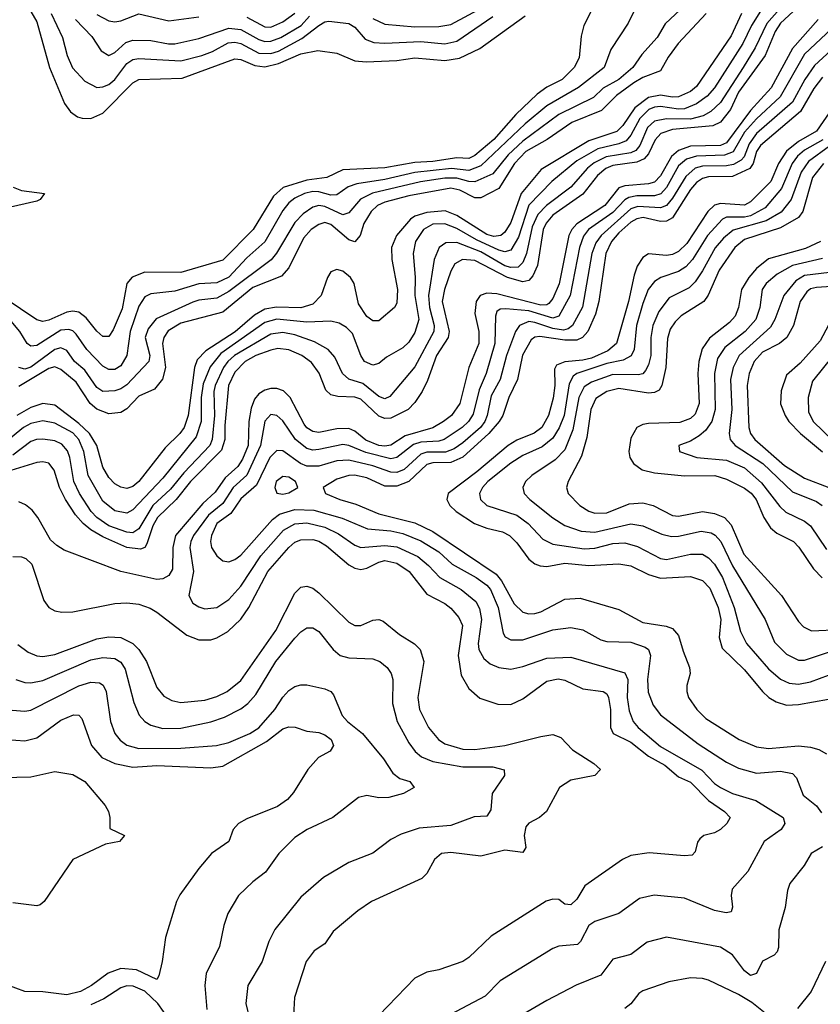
# Model space of a CAD drawing. Header units: inches. Extents: x 990535 to 1117859, y 769386 to 892122.
# Tile 647 of 656: x 1081793 to 1084462, y 835727 to 839009. Entities that reach past the tile are written whole.
import ezdxf

# ---------------------------------------------------------------- set-up
doc = ezdxf.new("R2010")
doc.units = ezdxf.units.IN
doc.header["$MEASUREMENT"] = 0
doc.layers.add('B0883', color=7, linetype='Continuous')

msp = doc.modelspace()

# ---------------------------------------------------------------- linework, layer by layer
at = {"layer": 'B0883', "color": 5}
for points, elevation in [([(1083734.2, 839110), (1083674.3, 838990), (1083665.4, 838954.5), (1083658, 838882), (1083641.6, 838850), (1083601.5, 838810), (1083550, 838784.5), (1083518.6, 838761.4), (1083447, 838693), (1083373.4, 838610), (1083310, 838556.4), (1083290, 838546.5), (1083250, 838548.5), (1083170, 838536.2), (1083110, 838533.2), (1083010, 838515.6), (1082870, 838508.7), (1082816.6, 838483.4), (1082750, 838474.8), (1082671.7, 838450), (1082638.8, 838421.2), (1082570.9, 838310), (1082470, 838207.2), (1082330, 838166.1), (1082210, 838167.6), (1082168.5, 838151.5), (1082150.5, 838129.5), (1082134.3, 838045.7), (1082104.3, 837975.7), (1082090, 837953.7), (1082070, 837953.7), (1082050, 837971), (1082015, 838015), (1081990, 838034.3), (1081970, 838038.1), (1081950, 838034.6), (1081890, 838007.7), (1081870, 838003.7), (1081850, 838008.3), (1081741.6, 838081.6)], 2720), ([(1084377.4, 839102.7), (1084283.7, 838996.3), (1084244.8, 838915.2), (1084205.5, 838850), (1084130, 838733.1), (1084097.1, 838702.9), (1084071.3, 838688.7), (1084030, 838678), (1083950, 838678.5), (1083910, 838670.9), (1083886.2, 838650), (1083860.4, 838590), (1083846.7, 838573.3), (1083830, 838565.4), (1083747.9, 838552.1), (1083708.1, 838531.9), (1083686.1, 838513.9), (1083630, 838451), (1083549.9, 838390.1), (1083520.1, 838359.9), (1083501.6, 838318.4), (1083482.5, 838230), (1083470, 838200.2), (1083455.2, 838184.8), (1083430, 838182.8), (1083410, 838188.8), (1083330, 838236), (1083250, 838266.5), (1083214.3, 838265.7), (1083191.3, 838250), (1083174.6, 838210), (1083156.3, 838090), (1083159.7, 838050), (1083174.9, 837990), (1083173.8, 837970), (1083110, 837852.3), (1083026.6, 837753.4), (1083010, 837746), (1082990, 837753.4), (1082937, 837797), (1082890, 837811.3), (1082869.4, 837829.4), (1082844, 837884), (1082822, 837910), (1082775.6, 837935.6), (1082710, 837958.9), (1082670, 837966.5), (1082630, 837960.9), (1082508.7, 837890), (1082486.5, 837870), (1082472.5, 837850), (1082444.8, 837790), (1082440.6, 837770), (1082442.2, 837690), (1082434.4, 837610), (1082426.8, 837590), (1082340.7, 837499.3), (1082295.9, 837444.1), (1082236.7, 837390), (1082190, 837312.5), (1082170, 837299.3), (1082150, 837300.6), (1082090, 837322.7), (1082050, 837349.7), (1082031.2, 837370), (1081992.3, 837430), (1081973.9, 837470), (1081960.2, 837550), (1081952.4, 837572.4), (1081933.9, 837593.9), (1081910, 837605.3), (1081870, 837611.5), (1081849.2, 837610), (1081830, 837602.9), (1081770, 837558.1)], 2860), ([(1084429.2, 839090.8), (1084330, 838997.1), (1084312.1, 838970), (1084278.6, 838890), (1084190, 838767.6), (1084162.5, 838710), (1084130, 838668), (1084104.4, 838655.6), (1083970, 838642.9), (1083930.2, 838629.8), (1083911.6, 838608.4), (1083890, 838562.1), (1083875, 838545), (1083850, 838534.7), (1083770, 838523.6), (1083746.7, 838513.3), (1083719.7, 838490), (1083670, 838427.9), (1083570, 838357.9), (1083548.5, 838331.5), (1083538.7, 838310), (1083519.9, 838190), (1083504.1, 838155.9), (1083490, 838140.4), (1083470, 838135.9), (1083418.8, 838150), (1083310, 838206.7), (1083269.6, 838210.4), (1083244, 838196), (1083230, 838170.7), (1083209.3, 838110), (1083201.3, 838070), (1083224.5, 837970), (1083221.1, 837950), (1083182.8, 837890), (1083153, 837807), (1083134.4, 837770), (1083110, 837733), (1083088.2, 837710), (1083030, 837681.2), (1083010, 837679.4), (1082990, 837687.4), (1082930, 837744.1), (1082910, 837751.3), (1082853.2, 837753.2), (1082830, 837758.9), (1082814, 837774), (1082790.9, 837830.9), (1082766.4, 837866.4), (1082734.1, 837890), (1082690, 837909), (1082653.1, 837913.1), (1082630, 837907.8), (1082579.8, 837890), (1082544.9, 837870), (1082510, 837834.7), (1082489.4, 837790), (1082476.7, 837656.7), (1082476.8, 837610), (1082466.1, 837573.9), (1082362.6, 837470), (1082315.2, 837410), (1082252.5, 837350), (1082237.3, 837322.7), (1082217.3, 837262.7), (1082209.8, 837250.2), (1082195.7, 837244.3), (1082150, 837250.4), (1082070, 837285.5), (1082030, 837308.6), (1082004.8, 837330), (1081979.3, 837359.3), (1081945.4, 837410), (1081925.6, 837450), (1081908, 837508), (1081890, 837530.9), (1081870, 837536), (1081850, 837533.4), (1081690, 837484.1)], 2880), ([(1084030, 839074.5), (1083944.6, 838995.4), (1083918.3, 838950), (1083867.1, 838892.9), (1083837.2, 838850), (1083790.4, 838810), (1083738.8, 838781.2), (1083706.5, 838750), (1083590, 838693), (1083470, 838604.6), (1083421.3, 838558.7), (1083370, 838495.3), (1083310, 838469.2), (1083290, 838470), (1083250, 838481.5), (1083210, 838480.9), (1083129, 838469), (1082969.2, 838430.8), (1082929.3, 838410.7), (1082890, 838365), (1082870, 838358.3), (1082810, 838386.4), (1082790, 838389.4), (1082770, 838384), (1082738.3, 838361.7), (1082710, 838333.5), (1082648.8, 838231.2), (1082631.1, 838208.9), (1082490, 838103.5), (1082450, 838080.8), (1082390, 838074.2), (1082370, 838067.8), (1082248.4, 838011.6), (1082221.1, 837978.9), (1082211.7, 837950), (1082226.6, 837890), (1082224, 837870), (1082150, 837791.8), (1082130, 837778.5), (1082110, 837772.1), (1082070, 837770.3), (1082050, 837783.1), (1082010, 837840.6), (1081975.6, 837870), (1081950, 837906.1), (1081930, 837915.6), (1081910, 837910.2), (1081830, 837851.5), (1081810, 837844.7), (1081790, 837849.9)], 2760), ([(1084262.4, 839037.6), (1084232.3, 838990), (1084203.9, 838930), (1084110, 838782.5), (1084085.5, 838754.5), (1084050, 838729.1), (1084010, 838711.7), (1083989.6, 838710.4), (1083930, 838719.4), (1083910, 838717.9), (1083890.5, 838709.5), (1083860.2, 838679.8), (1083830, 838624.4), (1083814.5, 838605.5), (1083790, 838595.1), (1083720.8, 838579.2), (1083650, 838538.7), (1083567.4, 838470), (1083490, 838391.1), (1083455.5, 838284.5), (1083430, 838241.1), (1083410, 838235.4), (1083390, 838240.6), (1083315.6, 838275.6), (1083250, 838313), (1083210, 838328.9), (1083170, 838328), (1083138.9, 838310), (1083112.5, 838270), (1083104.9, 838230), (1083111.2, 838151.2), (1083110.5, 838090), (1083124.2, 838010), (1083110, 837966.6), (1083090, 837934.3), (1083070, 837915.7), (1083015.7, 837884.3), (1082990, 837863.4), (1082970, 837857.8), (1082943, 837870), (1082929.9, 837890), (1082902.9, 837962.9), (1082882.9, 837982.9), (1082858, 837998), (1082830, 838004.5), (1082750, 838001.3), (1082650, 838011.5), (1082610, 837999.4), (1082463.8, 837896.2), (1082428.1, 837851.9), (1082404.7, 837795.3), (1082397.7, 837750), (1082398.2, 837670), (1082381.6, 837618.4), (1082270, 837481.4), (1082170, 837375), (1082150, 837364.9), (1082110, 837372.3), (1082070, 837404), (1082021.7, 837490), (1082007, 837570), (1081990.7, 837610), (1081970, 837632.5), (1081910, 837664.8), (1081870, 837672.3), (1081830, 837663.4), (1081805.4, 837650), (1081750, 837604.4)], 2840), ([(1083854.8, 839065.2), (1083822.2, 838997.8), (1083764.2, 838910), (1083741.5, 838850), (1083656.5, 838783.5), (1083550, 838722.6), (1083477.9, 838662.1), (1083330, 838522), (1083290, 838506), (1083232.9, 838512.9), (1083110, 838500), (1083010, 838476.6), (1082917.5, 838462.5), (1082887.8, 838452.2), (1082850, 838425.4), (1082830, 838424.7), (1082790, 838435.7), (1082770, 838436.1), (1082742.8, 838430), (1082710, 838414.4), (1082690, 838399.3), (1082670, 838373.3), (1082610, 838269.1), (1082550, 838215.2), (1082490, 838151), (1082450, 838132.5), (1082390, 838128.9), (1082310, 838104.7), (1082230, 838095.4), (1082210, 838085), (1082190, 838054.6), (1082161.1, 837970), (1082150.1, 837890), (1082130, 837856), (1082110, 837842.8), (1082090, 837842.8), (1082070, 837854.8), (1082017.3, 837910), (1081980.9, 837960.9), (1081970, 837971.6), (1081956.4, 837976.4), (1081930, 837973.9), (1081850, 837923.5), (1081830, 837921), (1081817.9, 837930), (1081793.3, 837970), (1081764.8, 838004.8)], 2740), ([(1081830, 839036.2), (1081850, 839001.8), (1081892.6, 838850), (1081942.8, 838730), (1081962.1, 838702.1), (1081985.7, 838685.7), (1082001, 838681), (1082030, 838679.8), (1082070, 838697.3), (1082170, 838798.3), (1082190, 838810.1), (1082334.6, 838814.6), (1082510, 838879.1), (1082530, 838876.3), (1082576.4, 838856.4), (1082610, 838852.4), (1082656.4, 838863.6), (1082730, 838895.7), (1082786.5, 838906.5), (1082850, 838897.3), (1082910, 838872.6), (1082948.5, 838868.5), (1083050, 838873), (1083110, 838882.2), (1083210, 838873.5), (1083258.9, 838881.1), (1083327, 838913), (1083478.1, 839021.9)], 2720), ([(1082970, 839013.4), (1083010, 838994.7), (1083110, 838985), (1083190, 838986.5), (1083230, 838993.6), (1083350, 839057.6)], 2760), ([(1084199.9, 839030), (1084165, 838955), (1084050, 838786.1), (1084030, 838770), (1083990, 838752.5), (1083970, 838750.4), (1083930, 838757.4), (1083890, 838749.8), (1083844.4, 838715.6), (1083803.5, 838656.5), (1083783.6, 838636.4), (1083690, 838605.4), (1083531.6, 838510), (1083464.4, 838430), (1083430, 838333), (1083410, 838300.8), (1083397.1, 838290), (1083373.5, 838286.5), (1083350, 838293.7), (1083250, 838356.8), (1083212, 838372), (1083150, 838366.6), (1083110, 838353.9), (1083095.6, 838344.4), (1083049.8, 838290.2), (1083032.4, 838250), (1083033.7, 838210), (1083052.7, 838110), (1083050, 838064.2), (1083042.9, 838050), (1082990, 838005.4), (1082970, 838005.3), (1082950, 838020.2), (1082922.6, 838062.6), (1082908.2, 838130), (1082896.2, 838150), (1082870, 838171.3), (1082850, 838177), (1082830, 838169.1), (1082819, 838150), (1082797.7, 838090), (1082770, 838060.9), (1082730, 838048.5), (1082649.3, 838050.7), (1082610, 838044.4), (1082575.8, 838024.2), (1082511.4, 837968.6), (1082414.1, 837905.9), (1082385, 837875), (1082375.3, 837850), (1082354.9, 837690), (1082340.8, 837650), (1082327.2, 837630), (1082277.6, 837582.3), (1082190, 837469.9), (1082170, 837453.7), (1082150, 837446.9), (1082130, 837451.4), (1082110, 837462.7), (1082090, 837483), (1082070, 837517.3), (1082049.9, 837590.1), (1082025.8, 837630), (1081990, 837663.8), (1081910, 837724.7), (1081870, 837729.4), (1081830, 837717), (1081783.8, 837690)], 2820), ([(1084082.1, 839030), (1083987.9, 838930), (1083955.2, 838884.8), (1083930, 838839.2), (1083870, 838816), (1083841, 838799), (1083783.3, 838756.7), (1083733.3, 838706.7), (1083634, 838666), (1083552, 838610), (1083480.9, 838570), (1083442.8, 838530), (1083390, 838446.4), (1083330, 838415), (1083310, 838414.9), (1083260.9, 838440.9), (1083230, 838447.3), (1083090, 838422.6), (1083010, 838400.6), (1082985.7, 838390), (1082964.9, 838370), (1082940.4, 838330), (1082927.6, 838290), (1082910, 838269.1), (1082890, 838275.8), (1082830, 838326.6), (1082810, 838332.9), (1082790, 838326.9), (1082765.2, 838310), (1082739.2, 838280.8), (1082690, 838182.1), (1082665.4, 838154.6), (1082570, 838116.3), (1082470, 838034.3), (1082330, 837997.9), (1082287.5, 837972.5), (1082273.2, 837950), (1082269.1, 837930), (1082279, 837850), (1082269.1, 837810.9), (1082242.6, 837777.4), (1082190, 837754.3), (1082150, 837712.2), (1082130, 837700.5), (1082090, 837695.8), (1082050, 837711.2), (1082028.5, 837730), (1081980.9, 837800.9), (1081930, 837843.1), (1081910, 837852.6), (1081890, 837846.9), (1081790, 837786.8)], 2780), ([(1084454.6, 839010), (1084370, 838912.6), (1084297.9, 838782.1), (1084230, 838706.7), (1084150, 838598.3), (1084130, 838589.8), (1084030, 838587.6), (1083990, 838573.7), (1083966.5, 838553.5), (1083930, 838488.6), (1083910, 838467.9), (1083890, 838461.8), (1083810, 838455.1), (1083791, 838449), (1083743.7, 838390), (1083650.7, 838329.3), (1083633.9, 838310), (1083624.2, 838290), (1083591.7, 838128.3), (1083570, 838079.9), (1083556.9, 838063.1), (1083550, 838058.6), (1083530, 838057.5), (1083384.1, 838095.9), (1083350, 838097.2), (1083328.2, 838090), (1083314.9, 838070), (1083310.1, 838030.1), (1083324.2, 837970), (1083323.5, 837930), (1083290.8, 837850), (1083260.2, 837730), (1083233.1, 837690), (1083205.5, 837670), (1083170, 837648.4), (1083077.7, 837622.3), (1083030, 837591.5), (1083010, 837587.2), (1082990, 837590), (1082947.4, 837607.4), (1082910, 837637.5), (1082890, 837646.2), (1082850, 837645.1), (1082790, 837633.7), (1082770, 837636.4), (1082750, 837648.8), (1082740.9, 837660.9), (1082695.2, 837750), (1082672.4, 837772.4), (1082650, 837779.7), (1082630, 837779.9), (1082610, 837774.7), (1082590, 837762.6), (1082576, 837744), (1082565.2, 837714.8), (1082556.6, 837670), (1082554.2, 837590), (1082535.9, 837544.1), (1082520.4, 837519.6), (1082478, 837482), (1082445.2, 837434.8), (1082403.3, 837396.7), (1082312.2, 837290), (1082303.2, 837250), (1082302.5, 837177.5), (1082290, 837156.4), (1082270, 837145.2), (1082250, 837143.4), (1082130, 837170.4), (1081941.5, 837241.5), (1081916.3, 837256.3), (1081896.1, 837276.1), (1081853.5, 837350), (1081834.4, 837374.4), (1081812.3, 837392.3), (1081790, 837402.3)], 2920), ([(1081898, 839030), (1081935.2, 838950), (1081951, 838890), (1081969.2, 838849.2), (1082010, 838804.4), (1082050, 838783.6), (1082070, 838785), (1082090, 838792.9), (1082110, 838810.1), (1082150, 838863.4), (1082170, 838876.5), (1082190, 838879.6), (1082330, 838871.5), (1082400.2, 838890), (1082436.3, 838903.7), (1082488.3, 838931.7), (1082510, 838934.3), (1082530, 838929.3), (1082590, 838897.7), (1082630, 838896.2), (1082655.4, 838904.6), (1082733.8, 838946.2), (1082790, 838989.4), (1082810, 839002.1), (1082824.2, 839004.2), (1082890, 838996.1), (1082910, 838984), (1082944.6, 838944.6), (1082973.3, 838933.3), (1083010.4, 838930.4), (1083130, 838936), (1083210, 838928.3), (1083250, 838937.5), (1083370, 839019.3)], 2740), ([(1081978.6, 839010), (1082033.4, 838953.4), (1082065.1, 838905.1), (1082090, 838890.1), (1082110, 838899.9), (1082147.2, 838932.7), (1082170, 838941), (1082230, 838940.1), (1082288.6, 838928.6), (1082310, 838928.6), (1082390, 838946.8), (1082490, 838981.2), (1082530, 838977), (1082590, 838943.5), (1082610, 838936.8), (1082630, 838937.1), (1082663.5, 838950), (1082730.9, 838990), (1082759, 839021)], 2760), ([(1082050, 839026.8), (1082090, 839005.7), (1082110, 839001.7), (1082130, 839005.3), (1082190, 839028.4), (1082290, 839005.1), (1082390, 839019.2)], 2780), ([(1082550, 839017.7), (1082610, 838985.3), (1082630, 838984.6), (1082670, 839002.2), (1082710, 839030.4)], 2780), ([(1084500.7, 838979.3), (1084410, 838893.9), (1084328.3, 838751.7), (1084250, 838678.4), (1084210, 838634.6), (1084171.4, 838568.6), (1084142.8, 838557.2), (1084050, 838554.4), (1084016.2, 838543.8), (1083990, 838521.9), (1083950, 838450.3), (1083931, 838429), (1083910, 838421.6), (1083850, 838422.6), (1083823.4, 838416.6), (1083810, 838409), (1083770, 838366.6), (1083688.9, 838310), (1083672.8, 838287.2), (1083659.5, 838250), (1083628.6, 838090), (1083590, 838020.7), (1083570, 838014.8), (1083490, 838038.4), (1083414.3, 838045.7), (1083395.4, 838044.6), (1083383.5, 838036.5), (1083379, 838021), (1083377.4, 837930), (1083347.8, 837830), (1083324.4, 837775.6), (1083305.1, 837694.9), (1083289.4, 837670), (1083267.8, 837650), (1083208.7, 837610), (1083190, 837604.6), (1083130, 837600.8), (1083106.4, 837593.6), (1083050, 837550.5), (1083030, 837545.4), (1082946.5, 837566.5), (1082890, 837589.9), (1082870, 837593.7), (1082790, 837576.2), (1082770, 837574.8), (1082750, 837579.6), (1082712.7, 837610), (1082670, 837671.7), (1082650, 837690.5), (1082630, 837693.4), (1082610, 837670.7), (1082595.4, 837590), (1082550, 837490.7), (1082504.9, 837450), (1082470, 837396.3), (1082422.6, 837357.4), (1082372.8, 837290), (1082363.4, 837270), (1082360.7, 837250), (1082373, 837170), (1082356.6, 837090), (1082370, 837064.7), (1082390, 837051.8), (1082410, 837045.8), (1082450, 837050.1), (1082490, 837076.2), (1082530, 837121.5), (1082597.3, 837222.7), (1082672.7, 837307.3), (1082710, 837328.6), (1082750, 837331.9), (1082810, 837318), (1082856, 837296), (1082910, 837257.6), (1082930, 837250.4), (1083010, 837256.9), (1083050, 837251.9), (1083120, 837220), (1083156.2, 837190), (1083193.9, 837150), (1083264.6, 837110), (1083314.2, 837070), (1083326.3, 837046.3), (1083332.9, 837010), (1083321.8, 836930), (1083323.6, 836910), (1083339.9, 836879.9), (1083362, 836862), (1083390, 836850.1), (1083430, 836844), (1083470, 836852.9), (1083550, 836880.7), (1083630, 836884.2), (1083810, 836832.5), (1083820.7, 836810), (1083818.8, 836750), (1083825.1, 836705.1), (1083838.3, 836670), (1083855, 836650), (1083930, 836586.6), (1084067.3, 836507.3), (1084110, 836463.1), (1084130, 836450.1), (1084170, 836429.7), (1084246.8, 836406.8), (1084338.4, 836350), (1084343.5, 836330), (1084331.8, 836310), (1084275.5, 836270), (1084220.2, 836170), (1084168.3, 836111.7), (1084165.1, 836090), (1084169.2, 836050.8), (1084164.6, 836035.4), (1084148.2, 836031.8), (1084110, 836040.6), (1084010, 836081.6), (1083908.8, 836091.2), (1083859.7, 836080.3), (1083790, 836029.8), (1083710, 836003.9), (1083690, 835989.8), (1083662.9, 835937.1), (1083653.2, 835926.8), (1083590, 835921.3), (1083570, 835913), (1083394.4, 835805.6), (1083345, 835755), (1083170, 835662.8)], 2940), ([(1084526.4, 838933.6), (1084443.4, 838856.6), (1084410.2, 838809.8), (1084370, 838734.8), (1084250, 838629.4), (1084224.6, 838595.4), (1084208, 838552), (1084198.6, 838541.4), (1084173, 838527), (1084150, 838522.2), (1084070, 838521.5), (1084045.3, 838514.7), (1084013.6, 838486.4), (1083970, 838414.3), (1083950, 838389.9), (1083930, 838382.3), (1083853.8, 838386.2), (1083830, 838378.8), (1083731.4, 838290), (1083714.3, 838265.6), (1083700.3, 838230), (1083669.4, 838050.6), (1083636.4, 837990), (1083621.6, 837978.4), (1083605.9, 837974.1), (1083570, 837979.5), (1083510, 838000.3), (1083490, 838003), (1083458.9, 837990), (1083445.6, 837970), (1083415.8, 837890), (1083394.5, 837810), (1083364.7, 837755.2), (1083351.9, 837690), (1083343.4, 837670), (1083329, 837650), (1083270, 837598.4), (1083241.5, 837578.5), (1083212.5, 837567.5), (1083150, 837567.2), (1083130, 837560.6), (1083075.2, 837510), (1083050, 837499.8), (1083030, 837500.6), (1082970, 837522.1), (1082890, 837541.2), (1082850, 837539), (1082790, 837521.5), (1082750, 837521.2), (1082729.6, 837529.6), (1082670, 837572), (1082650, 837573.8), (1082626.6, 837550), (1082582.7, 837457.3), (1082530, 837412.5), (1082496.8, 837363.2), (1082450.4, 837330), (1082432.8, 837290), (1082429.4, 837270), (1082432.6, 837250), (1082450, 837221.7), (1082470, 837206), (1082490, 837202.2), (1082510, 837209.6), (1082530, 837224.6), (1082636.2, 837343.8), (1082659.2, 837360.8), (1082710, 837377), (1082774.1, 837374.1), (1082867.6, 837347.6), (1082952.5, 837312.5), (1083030, 837305.3), (1083070, 837296.6), (1083130, 837272.7), (1083190, 837235.3), (1083234.8, 837194.8), (1083314.5, 837150), (1083350, 837124.8), (1083362.6, 837110), (1083388.3, 837050), (1083404.4, 836964.4), (1083411.9, 836951.9), (1083430, 836942), (1083470, 836941.9), (1083570, 836975.5), (1083630, 836983.5), (1083670, 836975.6), (1083730, 836942.1), (1083750, 836936.8), (1083830, 836934.8), (1083878.2, 836918.2), (1083889.6, 836909.6), (1083895.7, 836890), (1083886.3, 836810), (1083888.2, 836768.2), (1083904.9, 836724.9), (1083930, 836692.7), (1084055.2, 836595.2), (1084150, 836535), (1084190, 836514.6), (1084250, 836497.9), (1084330, 836504.6), (1084370, 836497), (1084382.7, 836482.7), (1084404.9, 836424.9), (1084449.2, 836389.2), (1084465.9, 836365.9)], 2960), ([(1084470, 838817.4), (1084440.4, 838779.6), (1084396.5, 838703.5), (1084262.7, 838590), (1084249.3, 838570), (1084238.5, 838530), (1084227.2, 838512.7), (1084170, 838486.3), (1084090, 838485.9), (1084070, 838480.2), (1084050, 838466.5), (1084030, 838443.6), (1083970, 838349.3), (1083950, 838337.7), (1083930, 838336.3), (1083871.3, 838350), (1083850, 838345.9), (1083830, 838334.7), (1083790, 838298.3), (1083766.6, 838270), (1083747, 838230), (1083724, 838070), (1083712.5, 838027.5), (1083686.7, 837970), (1083669.7, 837950.3), (1083650, 837941.5), (1083610, 837941.1), (1083526.7, 837953.3), (1083510, 837951.2), (1083497.9, 837942.1), (1083468.9, 837891.1), (1083453.2, 837810), (1083423.6, 837750), (1083403.6, 837690), (1083392.1, 837670), (1083357.1, 837630), (1083270, 837550.6), (1083230, 837533.1), (1083170, 837532.2), (1083150, 837526.1), (1083090, 837470), (1083050, 837454.1), (1083010, 837454.9), (1082950, 837481.9), (1082909.3, 837490.7), (1082890, 837489.9), (1082850, 837477.3), (1082804.9, 837450), (1082812.8, 837430), (1082860.3, 837410), (1082913.9, 837393.9), (1082990, 837362.6), (1083110, 837332.4), (1083170, 837302.9), (1083381.3, 837161.3), (1083398.9, 837138.9), (1083442, 837062), (1083470, 837034.4), (1083490, 837028.5), (1083510, 837029.7), (1083530, 837035.8), (1083610, 837077.6), (1083661.2, 837081.2), (1083790, 837043.3), (1083870, 837000.2), (1083948.3, 836988.3), (1083970, 836980.1), (1083990, 836956.5), (1084004.5, 836904.5), (1084026.5, 836850), (1084028.1, 836830), (1084017.5, 836790), (1084017, 836770), (1084023.2, 836750), (1084050.1, 836710.1), (1084080.2, 836679.8), (1084191.2, 836610), (1084250, 836585.6), (1084290, 836579.9), (1084390, 836588.5), (1084430, 836585), (1084457.2, 836577.2), (1084482.5, 836562.5)], 2980), ([(1084503.9, 838716.1), (1084450, 838637.3), (1084390, 838602.9), (1084349.1, 838570.9), (1084322.9, 838530), (1084297.8, 838470), (1084230, 838401.7), (1084209.1, 838390.9), (1084130, 838396.8), (1084110, 838391.5), (1084086.8, 838370), (1084017.2, 838262.8), (1083990, 838236.4), (1083970, 838226.1), (1083950, 838223), (1083890, 838228.8), (1083870, 838216.5), (1083852.2, 838187.8), (1083841.9, 838158.1), (1083822.8, 838070), (1083783, 837930), (1083754.2, 837905.8), (1083698.9, 837881.1), (1083670, 837873.9), (1083611, 837869), (1083582.8, 837857.2), (1083575.8, 837844.2), (1083577.3, 837790), (1083572.1, 837747.9), (1083555.5, 837690), (1083534.3, 837650), (1083508.8, 837631.2), (1083450, 837607.3), (1083421.8, 837590), (1083317.5, 837502.5), (1083221.5, 837430), (1083217.5, 837410), (1083227.5, 837390), (1083248.1, 837370), (1083309.5, 837330), (1083350, 837314.9), (1083402.5, 837302.5), (1083425.5, 837290), (1083450, 837265.5), (1083490.9, 837210.9), (1083510, 837195.8), (1083528.4, 837188.5), (1083550, 837187.2), (1083610, 837197.5), (1083690, 837189.5), (1083790, 837196), (1083830, 837188.6), (1083890, 837159.6), (1083930, 837147.8), (1084030, 837153.3), (1084070, 837139.7), (1084094.3, 837114.4), (1084122, 837050), (1084130.6, 837010), (1084125.4, 836950), (1084135, 836915), (1084210, 836841.8), (1084269.2, 836770), (1084290.6, 836750.6), (1084315.2, 836735.2), (1084350, 836724.9), (1084390, 836726.5), (1084490, 836745)], 3020), ([(1084470.8, 838609.2), (1084410, 838573.8), (1084386.1, 838553.9), (1084368.4, 838530), (1084333.4, 838446.6), (1084278.4, 838381.6), (1084230, 838355.3), (1084210, 838351.1), (1084150, 838350.7), (1084136.2, 838343.8), (1084086.3, 838290), (1084035.9, 838210), (1084014.1, 838185.9), (1083990, 838169.9), (1083930.1, 838149.9), (1083910, 838136.9), (1083888, 838110), (1083870, 838063.1), (1083849.1, 837990), (1083842.2, 837910), (1083831.4, 837888.6), (1083805.3, 837874.7), (1083750, 837863.5), (1083650.1, 837830), (1083638.5, 837821.5), (1083624.4, 837795.6), (1083608, 837690), (1083591.5, 837648.5), (1083570, 837614.7), (1083534.5, 837585.5), (1083470, 837556.4), (1083430, 837530.7), (1083353.8, 837470), (1083336.1, 837450), (1083326.1, 837430), (1083329.5, 837410), (1083350, 837390.1), (1083450, 837357.6), (1083487.7, 837330), (1083537.6, 837277.6), (1083570, 837261.2), (1083675, 837245), (1083710, 837248), (1083770, 837262.8), (1083810, 837265.1), (1083852.8, 837252.8), (1083930, 837212.9), (1083950, 837210.5), (1084030, 837228), (1084070, 837227.8), (1084090, 837215.7), (1084110, 837195), (1084136.7, 837150), (1084175.1, 837050), (1084195.9, 836970), (1084215.7, 836930), (1084290, 836846), (1084330, 836811), (1084358.2, 836798.2), (1084390, 836794.4), (1084430, 836802), (1084490, 836824.2)], 3040), ([(1084492.7, 838587.3), (1084423.3, 838536.7), (1084398.8, 838501.2), (1084364.6, 838410), (1084331.8, 838368.2), (1084281.6, 838338.4), (1084172, 838308), (1084139.2, 838280.8), (1084111.5, 838248.5), (1084070, 838171.8), (1084044.9, 838135.1), (1084024.6, 838115.4), (1083958.3, 838081.7), (1083923.5, 838036.5), (1083903.4, 837990), (1083897.5, 837950), (1083897.2, 837890), (1083890, 837859.3), (1083879.8, 837840.2), (1083870, 837829.1), (1083854.5, 837825.5), (1083770, 837826.2), (1083699.2, 837800.8), (1083674.6, 837785.4), (1083657.7, 837750), (1083637.5, 837642.5), (1083610, 837575.2), (1083578.3, 837541.7), (1083500.5, 837490), (1083479.1, 837470), (1083470.1, 837450), (1083475.1, 837430), (1083494, 837410), (1083570, 837348.7), (1083610, 837323.3), (1083664.4, 837304.4), (1083710, 837301.3), (1083830, 837329.4), (1083870, 837321.8), (1083934.2, 837294.2), (1083966.6, 837286.6), (1083990, 837287.4), (1084064.7, 837304.7), (1084098.4, 837298.4), (1084111.2, 837291.2), (1084130.2, 837270.2), (1084169, 837189), (1084278.1, 837010), (1084310, 836934), (1084350, 836894.6), (1084390, 836875), (1084410, 836874.2), (1084510, 836907.4)], 3060), ([(1084473, 838530), (1084436.5, 838483.5), (1084403.9, 838370), (1084390, 838349.9), (1084330, 838315.5), (1084210, 838276.6), (1084177.5, 838250), (1084125.2, 838174.8), (1084088.9, 838091.1), (1084074.1, 838070), (1083998.3, 838021.7), (1083977.9, 838002.1), (1083962.2, 837977.8), (1083952.9, 837947.1), (1083947.7, 837850), (1083934.4, 837790), (1083925.3, 837774.7), (1083910, 837766.3), (1083890, 837764.9), (1083790, 837779.9), (1083750, 837769.9), (1083713.9, 837746.1), (1083697.5, 837710), (1083683.6, 837616.4), (1083666.1, 837553.9), (1083621.1, 837470), (1083616.3, 837450), (1083621.5, 837430), (1083660.2, 837390), (1083690, 837371.2), (1083710, 837364.2), (1083750, 837365.3), (1083824.5, 837395.5), (1083870, 837399.4), (1083905, 837390), (1083970, 837356.5), (1083990, 837353.9), (1084070, 837370.4), (1084110, 837363.5), (1084142.6, 837350), (1084165, 837325), (1084207.6, 837227.6), (1084332.7, 837090), (1084390, 837003.5), (1084406.1, 836986.1), (1084432.8, 836972.8), (1084530, 836976.8)], 3080), ([(1081770.8, 838450.8), (1081799.4, 838439.4), (1081876, 838430), (1081860.7, 838410), (1081850, 838404.2), (1081698, 838370)], 2680), ([(1084462.6, 838270), (1084413.3, 838246.7), (1084290, 838212.4), (1084250, 838180.3), (1084224.4, 838150), (1084199.3, 838110), (1084189.1, 838050), (1084178.5, 838021.5), (1084159.9, 838000.1), (1084092.6, 837947.4), (1084068, 837912), (1084057.3, 837870), (1084053.4, 837830), (1084058.1, 837730), (1084045.5, 837694.5), (1084030, 837679.5), (1083993.9, 837666.1), (1083890, 837663.2), (1083870, 837659.7), (1083850.2, 837650), (1083830, 837614), (1083823.9, 837570), (1083827.5, 837550), (1083838.9, 837530), (1083868.5, 837508.5), (1083910, 837499), (1084010, 837489.2), (1084110.3, 837490.3), (1084150, 837477.4), (1084210, 837447.2), (1084231.4, 837431.4), (1084247.9, 837410), (1084273.5, 837350), (1084295.7, 837315.7), (1084317.8, 837297.8), (1084372.4, 837270), (1084390.6, 837250.6), (1084439.1, 837179.1), (1084468.7, 837148.7)], 3120), ([(1084470, 838213.7), (1084369.5, 838190), (1084318.7, 838161.3), (1084282.1, 838130), (1084268.4, 838110), (1084260.9, 838050), (1084247.3, 838010), (1084211.2, 837970), (1084143.5, 837916.5), (1084119.6, 837880.4), (1084109.5, 837830), (1084111.7, 837710), (1084100.9, 837670), (1084079.6, 837640.4), (1084058.2, 837621.8), (1084030, 837604.5), (1083990.4, 837590), (1083992.7, 837570), (1084050.1, 837550.1), (1084150, 837541.3), (1084210, 837515), (1084265.8, 837465.8), (1084326.8, 837386.8), (1084347.3, 837367.3), (1084410, 837337.9), (1084430, 837322.1), (1084482.9, 837242.9)], 3140), ([(1084493.3, 838166.7), (1084410, 838157), (1084380.8, 838139.2), (1084340.4, 838090), (1084311.1, 838010), (1084295.9, 837984.1), (1084191.7, 837890), (1084171.3, 837850), (1084162.8, 837810), (1084167, 837710), (1084158.8, 837630), (1084161.9, 837610), (1084178.4, 837590), (1084270.2, 837530.2), (1084370, 837435.7), (1084450, 837403.3), (1084468.4, 837390)], 3160), ([(1084550, 838123.7), (1084450, 838117), (1084430, 838111.6), (1084417.5, 838102.5), (1084395.4, 838070), (1084372.8, 837990), (1084350.1, 837950), (1084325.7, 837930), (1084270, 837900.8), (1084241.4, 837870), (1084224.8, 837830), (1084218.4, 837790), (1084223.5, 837650), (1084229.4, 837630), (1084244.5, 837610), (1084343, 837523), (1084410, 837480.6), (1084491, 837450)], 3180), ([(1084490, 837991.1), (1084461.3, 837938.7), (1084395.5, 837864.5), (1084350, 837824.1), (1084332.2, 837772.2), (1084330, 837728.9), (1084345, 837690), (1084357.8, 837670), (1084395.8, 837630), (1084470, 837568.6)], 3220), ([(1084505.1, 837890), (1084435.9, 837804.1), (1084422.3, 837750), (1084422.7, 837702.7), (1084438.1, 837670), (1084505.5, 837605.5)], 3240), ([(1081770, 837220.5), (1081798.9, 837218.9), (1081813.8, 837213.8), (1081833.9, 837193.9), (1081873.4, 837073.4), (1081890.4, 837050.4), (1081910, 837039.1), (1081934, 837034), (1081970, 837035.5), (1082110, 837063.4), (1082150, 837065.1), (1082190, 837060.6), (1082227.8, 837047.8), (1082250, 837034.9), (1082350, 836957.3), (1082390, 836942.4), (1082430, 836942.6), (1082450, 836948.6), (1082487.1, 836970), (1082530, 837011.1), (1082556.7, 837050), (1082619.9, 837170), (1082690.3, 837250), (1082710, 837267.6), (1082730, 837275.6), (1082770, 837276.3), (1082790, 837270.7), (1082815.4, 837255.4), (1082890, 837192.2), (1082910, 837180.7), (1082930, 837176.6), (1082950, 837180.8), (1082990, 837201.6), (1083010, 837206.5), (1083050, 837197.3), (1083091, 837170), (1083150, 837095), (1083210, 837063.6), (1083230, 837047.3), (1083256.6, 837016.6), (1083268.9, 836990), (1083255.1, 836890), (1083264.8, 836824.8), (1083290, 836779.8), (1083327.6, 836747.6), (1083387.4, 836727.4), (1083430, 836727.2), (1083470, 836746), (1083550, 836804.4), (1083588, 836812), (1083610, 836807.9), (1083670, 836779.1), (1083738.2, 836770), (1083750, 836762.1), (1083756.3, 836750), (1083762.2, 836710), (1083762.9, 836650), (1083771.9, 836630), (1083830, 836600.9), (1083890, 836554.7), (1083944.1, 836524.1), (1083990, 836485.7), (1084030, 836468), (1084090, 836406.2), (1084143.2, 836370), (1084162, 836350), (1084150.2, 836330), (1084130, 836309.8), (1084110, 836299.2), (1084074.4, 836290), (1084060.6, 836279.4), (1084052.5, 836267.5), (1084044.5, 836235.6), (1084035.3, 836224.7), (1084010, 836222.7), (1083891.8, 836231.8), (1083830, 836223), (1083803.2, 836210), (1083677.4, 836122.6), (1083650, 836078), (1083630, 836058.7), (1083610, 836061.5), (1083590, 836076.5), (1083570, 836078.3), (1083548.8, 836071.2), (1083365.1, 835954.9), (1083290, 835883.7), (1083270, 835870.6), (1083190, 835842.3), (1083150, 835834.6), (1083110, 835814.2), (1082990, 835689.8)], 2920), ([(1081787, 836927), (1081821, 836901), (1081850, 836889.2), (1081870, 836886.9), (1081910, 836892.9), (1082050, 836945.2), (1082090, 836951.9), (1082130, 836949.7), (1082170, 836930.5), (1082190.1, 836910), (1082215.5, 836870), (1082250, 836783.2), (1082274, 836754), (1082299.9, 836739.9), (1082330, 836733.9), (1082410, 836741.6), (1082450, 836753.6), (1082484.2, 836770), (1082530, 836806.4), (1082646.8, 836973.2), (1082710, 837097.5), (1082730, 837117.5), (1082750, 837121.5), (1082770, 837114.1), (1082790, 837098.4), (1082890, 837001), (1082910, 836990.1), (1082930, 836989.5), (1082970, 837007.5), (1082990, 837010.1), (1083004.7, 837004.7), (1083059.5, 836959.5), (1083109.1, 836929.1), (1083128.3, 836910), (1083139.9, 836870), (1083120.9, 836750), (1083126.1, 836710), (1083155.9, 836650), (1083189.8, 836609.8), (1083210, 836595.1), (1083270, 836577.9), (1083310, 836577.1), (1083410, 836589.8), (1083530, 836620.4), (1083570, 836626.4), (1083597.2, 836617.2), (1083636.1, 836576.1), (1083707.5, 836530), (1083728.9, 836510), (1083710.4, 836490), (1083630, 836474.4), (1083592.9, 836450), (1083548.9, 836370), (1083526, 836350), (1083490, 836330.7), (1083480.8, 836319.2), (1083474.5, 836290), (1083480.9, 836250), (1083470, 836233.2), (1083410, 836241.3), (1083330, 836221.2), (1083230, 836233.7), (1083199.5, 836230), (1083176, 836210), (1083150, 836163.1), (1083133.4, 836146.6), (1082966, 836070), (1082920.9, 836039.1), (1082837.8, 835970), (1082810.7, 835929.3), (1082774.8, 835905.2), (1082748.4, 835870), (1082708.7, 835750), (1082700.6, 835590)], 2880), ([(1081779.6, 836810), (1081810, 836800.1), (1081830, 836798.9), (1081870, 836806.9), (1082030, 836875.6), (1082070, 836883.5), (1082110, 836880.5), (1082130, 836868.3), (1082145, 836845), (1082173.1, 836733.1), (1082191.1, 836691.1), (1082210, 836670.1), (1082230, 836657.5), (1082270, 836646.9), (1082330, 836647.9), (1082430, 836669), (1082475.8, 836684.2), (1082530, 836712.7), (1082553.1, 836730), (1082580.1, 836759.9), (1082647.2, 836870), (1082710, 836947.4), (1082730, 836969.3), (1082750, 836982.6), (1082770, 836982.6), (1082790, 836970.2), (1082837.6, 836910), (1082861.8, 836890), (1082890, 836882), (1082970, 836879.2), (1082993.4, 836870), (1083018.6, 836850), (1083031.9, 836830), (1083037.6, 836810), (1083035.7, 836730), (1083051.6, 836670), (1083090, 836599.4), (1083111.3, 836570), (1083132.1, 836552.1), (1083170, 836536.4), (1083270, 836518.7), (1083370, 836518.5), (1083408.6, 836508.6), (1083408.9, 836490), (1083368, 836430), (1083364.3, 836375.7), (1083350, 836354.6), (1083307.9, 836352.1), (1083230, 836323), (1083125, 836315), (1083065.2, 836294.8), (1083030, 836276.8), (1082970, 836230.8), (1082890, 836199.8), (1082805.7, 836150), (1082730, 836084.5), (1082643.4, 835976.6), (1082623.7, 835936.3), (1082601.6, 835870), (1082553.2, 835790), (1082546.4, 835730), (1082558.8, 835678.8)], 2860), ([(1081767.4, 836707.4), (1081810, 836704), (1081830, 836708.2), (1081990, 836788.9), (1082030, 836801.1), (1082058.6, 836798.6), (1082071.5, 836791.5), (1082081.1, 836770), (1082095.7, 836670), (1082110.1, 836630), (1082127.5, 836607.5), (1082150, 836591.7), (1082190, 836580.4), (1082330, 836581.3), (1082449.5, 836590.5), (1082490, 836600.6), (1082559.8, 836630), (1082590, 836648.8), (1082643.8, 836710), (1082670, 836751.3), (1082690, 836773.4), (1082710, 836786.5), (1082730, 836792.4), (1082750, 836792.3), (1082810, 836779.2), (1082830.1, 836770.1), (1082838.8, 836758.8), (1082868.5, 836690), (1082886.3, 836670), (1082936, 836630), (1083005.5, 836545.5), (1083037.5, 836497.5), (1083060.7, 836480.6), (1083093.7, 836470), (1083108.5, 836450), (1083072.4, 836430), (1083023.2, 836416.8), (1082990, 836415.4), (1082950, 836422.9), (1082922.9, 836417.1), (1082836.5, 836350), (1082751.6, 836310), (1082710, 836283.5), (1082656.9, 836230), (1082612.2, 836167.8), (1082570, 836136.1), (1082522.8, 836090), (1082487.2, 836030), (1082473.8, 835990), (1082459.5, 835920.5), (1082414.8, 835830), (1082410.1, 835790), (1082416.5, 835710)], 2840), ([(1081750, 836610.6), (1081810, 836605.1), (1081850, 836615.4), (1081930, 836674.4), (1081972.2, 836692.2), (1081990, 836690.8), (1082000, 836680), (1082032.6, 836590), (1082066.4, 836550), (1082110, 836530.1), (1082170, 836517.9), (1082250, 836523.5), (1082430, 836516.1), (1082470, 836521.4), (1082616.4, 836603.6), (1082670, 836645.7), (1082690, 836652), (1082711.1, 836651.1), (1082750, 836637.7), (1082790, 836633), (1082810, 836625.8), (1082831.3, 836610), (1082839.3, 836590), (1082828.6, 836571.4), (1082789.6, 836550.4), (1082753.8, 836510), (1082706.3, 836433.7), (1082686.3, 836410), (1082653, 836387), (1082550, 836345.2), (1082522.8, 836330), (1082505, 836310), (1082490.2, 836270), (1082432.9, 836230), (1082390, 836179.7), (1082327.4, 836092.6), (1082316.3, 836070), (1082278.8, 835950), (1082268.4, 835870), (1082257.3, 835822.7), (1082250.3, 835810), (1082182.3, 835842.3), (1082130, 835846.7), (1082088.5, 835831.5), (1082032.4, 835790), (1081995.7, 835770), (1081950, 835759.4), (1081870, 835769.5), (1081810, 835769.9), (1081750, 835792.5)], 2820), ([(1081690, 836482.3), (1081830, 836485.7), (1081910, 836503.3), (1081970, 836493.5), (1082010.4, 836470), (1082077.8, 836390), (1082089.2, 836370), (1082093.8, 836350), (1082093.2, 836313.2), (1082142.8, 836290), (1082125.5, 836270), (1082079, 836261), (1081970.3, 836210), (1081874.6, 836070), (1081860.8, 836059.2), (1081850, 836055.6), (1081770, 836066)], 2780), ([(1084470, 836252.6), (1084431.3, 836230), (1084408.2, 836190), (1084360.7, 836130), (1084353.2, 836106.8), (1084345.6, 836050), (1084324, 835976), (1084322.7, 835917.3), (1084317.9, 835902.1), (1084308.7, 835891.3), (1084270, 835870.8), (1084250, 835829.8), (1084230, 835824), (1084210, 835839.5), (1084170, 835892.2), (1084130, 835918), (1083950, 835951.2), (1083885.2, 835934.8), (1083830, 835893.6), (1083770, 835878.2), (1083730, 835824.7), (1083648.6, 835791.4), (1083550, 835740.2), (1083470, 835693.3)], 2960), ([(1084479.3, 835870), (1084431.8, 835770), (1084386.7, 835713.3)], 2980), ([(1082310, 835649.9), (1082254.1, 835730), (1082210, 835771.1), (1082171.7, 835788.3), (1082150, 835788.6), (1082130, 835782.1), (1082073.9, 835746.1), (1082030, 835725.3)], 2840), ([(1084290, 835688.9), (1084233.5, 835733.5), (1084190, 835760.4), (1084090, 835808.1), (1084070, 835813.7), (1084030, 835815.5), (1083957.6, 835802.4), (1083870, 835772.9), (1083856.9, 835763.1), (1083830.9, 835729.1), (1083810, 835713.3)], 2980)]:
    msp.add_lwpolyline(points, dxfattribs=dict(at, elevation=elevation))
at = {"layer": 'B0883', "color": 5, "elevation": 2980}
msp.add_lwpolyline([(1082670, 837486.9), (1082648.6, 837470), (1082643.7, 837450), (1082650, 837431.6), (1082670, 837427.8), (1082690, 837432.2), (1082720.3, 837450), (1082712.2, 837470), (1082690, 837484.6)], close=True, dxfattribs=at)

doc.saveas('drawing.dxf')
